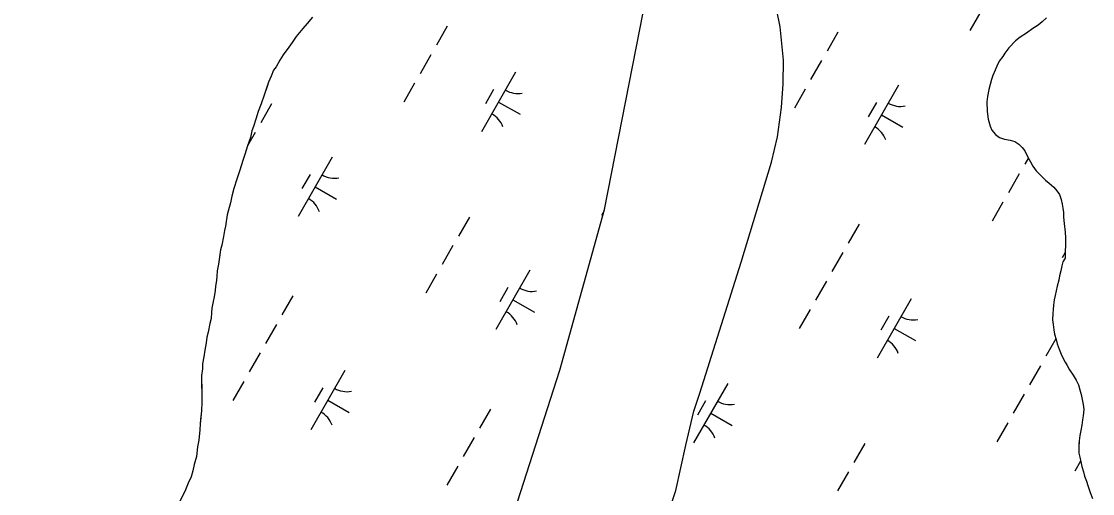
# Model space of a CAD drawing. Extents: x 3930721 to 3950824, y 220441 to 242861.
# Drawn here: x 3942364 to 3943146, y 227669 to 228013 of the extents above; entities that cross this region are included whole.
import ezdxf

# ---------------------------------------------------------------- set-up
doc = ezdxf.new("R2010")
doc.units = 0
doc.layers.add('V-TOPO-SHOR', color=7, linetype='Continuous')
doc.layers.add('V-WETL-SWMP', color=7, linetype='Continuous')

msp = doc.modelspace()

# ---------------------------------------------------------------- linework, layer by layer
at = {"layer": 'V-TOPO-SHOR'}
for points in [[(3942363.82, 226680.09), (3942421.56, 226801.63), (3942440.31, 226836.78), (3942449.43, 226857.15), (3942453.72, 226870.24), (3942455.94, 226881.92), (3942458.1, 226898.49), (3942460.48, 226916.46), (3942463.75, 226938.86), (3942472.96, 226972.98), (3942486.54, 227013.21), (3942497.16, 227046.18), (3942543.97, 227164.81), (3942552.4, 227183.31), (3942592.02, 227275.3), (3942638.56, 227398.13), (3942706.19, 227601.35), (3942756.8, 227758.71), (3942789.4, 227876.04), (3942820.44, 228033.9)], [(3942576.23, 228016.48), (3942572.43, 228011.9)], [(3942917.71, 228009.39), (3942915.26, 228021.48)], [(3942572.43, 228011.9), (3942569.32, 228008.37), (3942564.48, 228002.38), (3942561.38, 227998.15), (3942558.97, 227994.63), (3942554.83, 227989), (3942552.42, 227985.13), (3942549.68, 227980.21), (3942547.96, 227977.74), (3942546.25, 227973.53), (3942544.2, 227968.97), (3942543.18, 227965.81), (3942541.15, 227959.5), (3942538.77, 227953.18), (3942536.73, 227947.57), (3942535.04, 227941.96), (3942533.34, 227936.7), (3942531.98, 227933.54), (3942530.98, 227928.64), (3942528.94, 227922.67), (3942526.91, 227916.36), (3942525.55, 227911.81), (3942523.18, 227904.79), (3942521.15, 227898.13), (3942518.77, 227891.46), (3942517.43, 227885.86), (3942516.43, 227880.96), (3942515.42, 227877.45), (3942514.07, 227872.19), (3942512.76, 227863.79), (3942512.09, 227860.64), (3942511.44, 227856.44), (3942510.1, 227850.13), (3942509.09, 227846.63), (3942508.44, 227841.38), (3942507.8, 227836.13), (3942506.8, 227831.23), (3942506.49, 227827.38), (3942506.17, 227824.23), (3942505.51, 227820.03), (3942505.2, 227816.88), (3942504.54, 227812.33), (3942503.88, 227808.83), (3942502.88, 227803.92), (3942502.56, 227800.77), (3942502.25, 227796.58), (3942501.25, 227792.72), (3942500.26, 227786.42), (3942499.25, 227782.92), (3942498.59, 227778.71), (3942497.6, 227773.46), (3942496.95, 227768.56), (3942495.95, 227763.31), (3942495.98, 227759.81), (3942495.34, 227754.91), (3942495.37, 227751.42), (3942495.42, 227746.18), (3942495.46, 227743.03), (3942495.5, 227738.49), (3942495.54, 227735.34), (3942495.25, 227729.05), (3942494.61, 227722.75), (3942494.3, 227719.6), (3942493.99, 227715.05), (3942493.37, 227707.71), (3942492.37, 227702.8), (3942491.74, 227695.81), (3942490.05, 227689.85), (3942489.05, 227685.3), (3942487.7, 227680.74), (3942485.65, 227676.17), (3942483.6, 227671.26), (3942481.89, 227667.74)], [(3942834.55, 227649.72), (3942841.68, 227670.75), (3942848.8, 227703.91), (3942854.61, 227728.9), (3942859.14, 227742), (3942889.16, 227837.6), (3942911.49, 227910.53), (3942915.73, 227929.21), (3942918.77, 227950.68), (3942919.99, 227967.93), (3942920.05, 227985.18), (3942917.71, 228009.39)]]:
    msp.add_lwpolyline(points, dxfattribs=at)
at = {"layer": 'V-WETL-SWMP'}
for p, q in [((3942917.71, 228009.39), (3942915.26, 228021.48)), ((3943064.25, 228020.72), (3943056.3, 228006.84)), ((3943112.22, 228016.02), (3943108.99, 228013.19)), ((3942674.71, 228009.94), (3942666.75, 227996.05)), ((3942920.05, 227985.18), (3942917.71, 228009.39)), ((3943102.29, 228008.24), (3943097.44, 228004.93)), ((3943105.99, 228010.6), (3943102.29, 228008.24)), ((3943108.99, 228013.19), (3943105.99, 228010.6)), ((3942959.87, 228005.65), (3942951.92, 227991.77)), ((3943089.58, 227999.27), (3943084.75, 227994.1)), ((3943092.81, 228001.86), (3943089.58, 227999.27)), ((3943097.44, 228004.93), (3943092.81, 228001.86)), ((3943084.75, 227994.1), (3943081.76, 227990.34)), ((3942662.78, 227989.11), (3942654.83, 227975.23)), ((3942919.99, 227967.93), (3942920.05, 227985.18)), ((3942947.94, 227984.82), (3942939.99, 227970.94)), ((3943077.63, 227984.48), (3943075.81, 227980.74)), ((3943080.16, 227987.77), (3943077.63, 227984.48)), ((3943081.76, 227990.34), (3943080.16, 227987.77)), ((3942724.6, 227976.26), (3942699.76, 227932.88)), ((3943074.67, 227977.94), (3943073.08, 227973.96)), ((3943075.81, 227980.74), (3943074.67, 227977.94)), ((3942650.85, 227968.29), (3942642.9, 227954.4)), ((3942918.77, 227950.68), (3942919.99, 227967.93)), ((3943071.95, 227970.93), (3943070.16, 227963.7)), ((3943073.08, 227973.96), (3943071.95, 227970.93)), ((3942708.47, 227963.61), (3942702.5, 227953.2)), ((3942936.02, 227964), (3942928.07, 227950.11)), ((3943004.14, 227966.81), (3942979.29, 227923.42)), ((3943070.16, 227963.7), (3943069.05, 227958.57)), ((3942546.47, 227953.21), (3942538.52, 227939.33)), ((3942712.18, 227954.57), (3942727.8, 227945.62)), ((3942988, 227954.16), (3942982.04, 227943.74)), ((3943069.05, 227958.57), (3943068.62, 227954.61)), ((3943068.62, 227954.61), (3943068.93, 227947.63)), ((3942915.72, 227929.21), (3942918.77, 227950.68)), ((3942991.71, 227945.12), (3943007.33, 227936.17)), ((3943068.93, 227947.63), (3943069.68, 227942.05)), ((3943069.68, 227942.05), (3943071.13, 227936.94)), ((3943071.13, 227936.94), (3943072.32, 227933.93)), ((3942534.54, 227932.39), (3942528.89, 227922.51)), ((3942911.49, 227910.53), (3942915.72, 227929.21)), ((3943072.32, 227933.93), (3943074.91, 227930.93)), ((3943074.91, 227930.93), (3943077.73, 227928.63)), ((3943077.73, 227928.63), (3943081.46, 227927.51)), ((3943081.46, 227927.51), (3943085.66, 227926.62)), ((3943085.66, 227926.62), (3943088.93, 227925.72)), ((3943088.93, 227925.72), (3943091.97, 227923.89)), ((3943091.97, 227923.89), (3943094.33, 227921.35)), ((3943094.33, 227921.35), (3943096.45, 227918.82)), ((3942590.74, 227914.37), (3942565.89, 227870.99)), ((3943098.94, 227913.78), (3943096.26, 227909.1)), ((3943096.45, 227918.82), (3943098.35, 227914.88)), ((3943098.35, 227914.88), (3943100.48, 227910.94)), ((3942889.16, 227837.6), (3942911.49, 227910.53)), ((3943100.48, 227910.94), (3943102.14, 227907.7)), ((3943102.14, 227907.7), (3943104.51, 227904.24)), ((3942574.6, 227901.72), (3942568.64, 227891.31)), ((3943092.29, 227902.16), (3943084.33, 227888.27)), ((3943104.51, 227904.24), (3943108.03, 227901.01)), ((3943108.03, 227901.01), (3943111.32, 227897.56)), ((3943111.32, 227897.56), (3943114.14, 227895.26)), ((3942578.31, 227892.68), (3942593.93, 227883.73)), ((3943114.14, 227895.26), (3943117.43, 227892.27)), ((3943117.43, 227892.27), (3943119.78, 227889.73)), ((3943119.78, 227889.73), (3943121.67, 227886.96)), ((3943121.67, 227886.96), (3943122.87, 227883.48)), ((3943122.87, 227883.48), (3943123.6, 227879.99)), ((3942789.12, 227875.02), (3942787.24, 227871.74)), ((3943080.36, 227881.33), (3943072.41, 227867.45)), ((3943123.6, 227879.99), (3943124.1, 227876.97)), ((3943124.1, 227876.97), (3943124.59, 227873.95)), ((3943124.59, 227873.95), (3943124.63, 227870.46)), ((3942690.81, 227870.55), (3942682.86, 227856.66)), ((3943124.63, 227870.46), (3943125.14, 227865.81)), ((3942975.32, 227865.43), (3942967.36, 227851.55)), ((3943125.14, 227865.81), (3943125.67, 227859.54)), ((3943125.67, 227859.54), (3943125.95, 227855.35)), ((3943125.95, 227855.35), (3943126, 227849.77)), ((3942678.88, 227849.72), (3942670.93, 227835.84)), ((3942963.39, 227844.61), (3942955.44, 227830.72)), ((3943125.82, 227844.58), (3943123.63, 227840.76)), ((3943126, 227849.77), (3943125.81, 227845.58)), ((3943125.81, 227845.58), (3943125.86, 227840.46)), ((3942859.13, 227742), (3942889.16, 227837.6)), ((3943123.36, 227834.85), (3943122.7, 227831.35)), ((3943124.03, 227837.88), (3943123.36, 227834.85)), ((3943125.86, 227840.46), (3943124.03, 227837.88)), ((3942666.96, 227828.89), (3942659.01, 227815.01)), ((3942735.08, 227831.71), (3942710.23, 227788.32)), ((3943121.57, 227827.61), (3943121.14, 227824.58)), ((3943122.7, 227831.35), (3943121.57, 227827.61)), ((3942951.46, 227823.78), (3942943.51, 227809.9)), ((3943120.02, 227820.15), (3943119.12, 227816.65)), ((3943121.14, 227824.58), (3943120.02, 227820.15)), ((3942561.91, 227813), (3942553.96, 227799.11)), ((3942718.94, 227819.05), (3942712.98, 227808.64)), ((3943118.46, 227813.15), (3943117.79, 227810.12)), ((3943119.12, 227816.65), (3943118.46, 227813.15)), ((3942722.65, 227810.01), (3942738.27, 227801.07)), ((3943013.29, 227810.93), (3942988.44, 227767.54)), ((3943117.37, 227806.16), (3943116.93, 227803.13)), ((3943117.79, 227810.12), (3943117.37, 227806.16)), ((3942939.53, 227802.95), (3942931.58, 227789.07)), ((3942997.15, 227798.28), (3942991.19, 227787.87)), ((3943116.73, 227800.1), (3943116.54, 227795.45)), ((3943116.93, 227803.13), (3943116.73, 227800.1)), ((3942549.99, 227792.17), (3942542.04, 227778.29)), ((3943000.86, 227789.24), (3943016.48, 227780.29)), ((3943116.54, 227795.45), (3943117.04, 227792.2)), ((3943117.04, 227792.2), (3943117.55, 227788.24)), ((3943117.55, 227788.24), (3943118.05, 227784.99)), ((3943119.05, 227781.7), (3943111.71, 227768.88)), ((3943118.05, 227784.99), (3943119.25, 227781.05)), ((3943119.25, 227781.05), (3943119.98, 227778.03)), ((3943119.98, 227778.03), (3943121.42, 227774.09)), ((3943121.42, 227774.09), (3943122.85, 227770.38)), ((3942538.06, 227771.34), (3942530.11, 227757.46)), ((3943122.85, 227770.38), (3943124.28, 227767.37)), ((3943124.28, 227767.37), (3943125.7, 227764.59)), ((3943125.7, 227764.59), (3943127.35, 227762.05)), ((3942599.89, 227758.5), (3942575.04, 227715.11)), ((3943107.73, 227761.94), (3943099.78, 227748.06)), ((3943127.35, 227762.05), (3943129.02, 227759.04)), ((3943129.02, 227759.04), (3943131.61, 227755.11)), ((3942526.13, 227750.52), (3942518.18, 227736.63)), ((3942879.42, 227749.04), (3942854.57, 227705.65)), ((3943131.61, 227755.11), (3943133.75, 227751.41)), ((3943133.75, 227751.41), (3943135.41, 227747.93)), ((3942583.75, 227745.84), (3942577.78, 227735.43)), ((3942854.61, 227728.9), (3942859.13, 227742)), ((3943095.8, 227741.11), (3943087.85, 227727.23)), ((3943135.41, 227747.93), (3943136.61, 227744.45)), ((3943136.61, 227744.45), (3943137.58, 227740.97)), ((3943137.58, 227740.97), (3943138.31, 227737.26)), ((3942587.46, 227736.8), (3942603.08, 227727.86)), ((3942863.28, 227736.39), (3942857.32, 227725.97)), ((3943138.31, 227737.26), (3943138.81, 227733.77)), ((3943138.81, 227733.77), (3943139.31, 227730.05)), ((3942706.26, 227730.33), (3942698.3, 227716.45)), ((3942848.8, 227703.91), (3942854.61, 227728.9)), ((3942867, 227727.35), (3942882.62, 227718.4)), ((3943138.9, 227725.39), (3943138.46, 227722.36)), ((3943139.31, 227730.05), (3943138.9, 227725.39)), ((3943083.88, 227720.29), (3943075.92, 227706.4)), ((3943138.03, 227718.64), (3943137.14, 227714.67)), ((3943138.46, 227722.36), (3943138.03, 227718.64)), ((3943136.48, 227710.94), (3943136.06, 227707.21)), ((3943137.14, 227714.67), (3943136.48, 227710.94)), ((3942694.33, 227709.5), (3942686.38, 227695.62)), ((3942841.68, 227670.75), (3942848.8, 227703.91)), ((3942979.5, 227705.21), (3942971.54, 227691.33)), ((3943136.01, 227706.04), (3943135.53, 227705.2)), ((3943135.87, 227702.56), (3943135.68, 227698.13)), ((3943136.06, 227707.21), (3943135.87, 227702.56)), ((3943135.68, 227698.13), (3943136.41, 227695.12)), ((3943136.41, 227695.12), (3943137.14, 227691.86)), ((3942682.4, 227688.68), (3942674.45, 227674.79)), ((3943137.04, 227692.32), (3943132.78, 227684.88)), ((3943137.14, 227691.86), (3943137.88, 227688.38)), ((3943137.88, 227688.38), (3943139.08, 227684.44)), ((3942967.57, 227684.39), (3942959.62, 227670.5)), ((3943139.08, 227684.44), (3943139.81, 227681.42)), ((3943139.81, 227681.42), (3943141.24, 227677.71)), ((3942834.55, 227649.72), (3942841.68, 227670.75)), ((3943141.24, 227677.71), (3943142.44, 227674.46)), ((3943142.44, 227674.46), (3943144.12, 227669.36)), ((3943144.12, 227669.36), (3943145.79, 227664.96))]:
    msp.add_line(p, q, dxfattribs=at)
for points in [[(3942552.4, 227183.31), (3942592.02, 227275.3), (3942638.56, 227398.13), (3942706.19, 227601.35), (3942756.8, 227758.71), (3942789.4, 227876.04), (3942820.44, 228033.9)], [(3942576.23, 228016.48), (3942572.43, 228011.9), (3942569.32, 228008.37), (3942564.48, 228002.38), (3942561.38, 227998.15), (3942558.97, 227994.63), (3942554.83, 227989), (3942552.43, 227985.13), (3942549.68, 227980.21), (3942547.96, 227977.74), (3942546.25, 227973.53), (3942544.2, 227968.97), (3942541.15, 227959.5), (3942538.77, 227953.18), (3942536.73, 227947.57), (3942535.04, 227941.96), (3942533.34, 227936.7), (3942531.98, 227933.54), (3942530.98, 227928.64), (3942528.94, 227922.68), (3942526.91, 227916.36), (3942525.56, 227911.81), (3942523.18, 227904.79), (3942521.15, 227898.13), (3942518.77, 227891.46), (3942517.43, 227885.86), (3942516.43, 227880.96), (3942515.42, 227877.45), (3942514.07, 227872.19), (3942512.76, 227863.79), (3942512.09, 227860.64), (3942511.44, 227856.44), (3942510.1, 227850.13), (3942509.09, 227846.63), (3942507.8, 227836.13), (3942506.8, 227831.23), (3942506.49, 227827.38), (3942506.17, 227824.23), (3942505.51, 227820.03), (3942505.2, 227816.88), (3942504.54, 227812.33), (3942503.88, 227808.83), (3942502.88, 227803.92), (3942502.56, 227800.77), (3942502.25, 227796.58), (3942501.25, 227792.72), (3942500.26, 227786.42), (3942499.25, 227782.91), (3942498.59, 227778.71), (3942497.6, 227773.46), (3942496.95, 227768.56), (3942495.95, 227763.31), (3942495.99, 227759.81), (3942495.34, 227754.91), (3942495.53, 227735.34), (3942495.25, 227729.05), (3942494.3, 227719.6), (3942493.99, 227715.05), (3942493.37, 227707.71), (3942492.37, 227702.8), (3942491.74, 227695.81), (3942490.05, 227689.85), (3942489.05, 227685.29), (3942487.7, 227680.74), (3942485.65, 227676.17), (3942483.6, 227671.26), (3942478.81, 227661.42)]]:
    msp.add_lwpolyline(points, dxfattribs=at)
for centre, start, end in [((3942726.11, 227978.42), 239.42788, 280.97154), ((3943005.65, 227968.97), 239.42788, 280.97154), ((3942698.66, 227930.48), 19.42788, 60.97154), ((3942978.19, 227921.03), 19.42788, 60.97154), ((3942592.25, 227916.53), 239.42788, 280.97154), ((3942564.79, 227868.59), 19.42788, 60.97154), ((3942736.59, 227833.86), 239.42788, 280.97154), ((3942709.13, 227785.93), 19.42788, 60.97154), ((3943014.8, 227813.09), 239.42788, 280.97154), ((3942987.34, 227765.15), 19.42788, 60.97154), ((3942601.4, 227760.65), 239.42788, 280.97154), ((3942880.93, 227751.2), 239.42788, 280.97154), ((3942573.94, 227712.71), 19.42788, 60.97154), ((3942853.47, 227703.26), 19.42788, 60.97154)]:
    msp.add_arc(centre, 17.62, start, end, dxfattribs=at)

doc.saveas('drawing.dxf')
